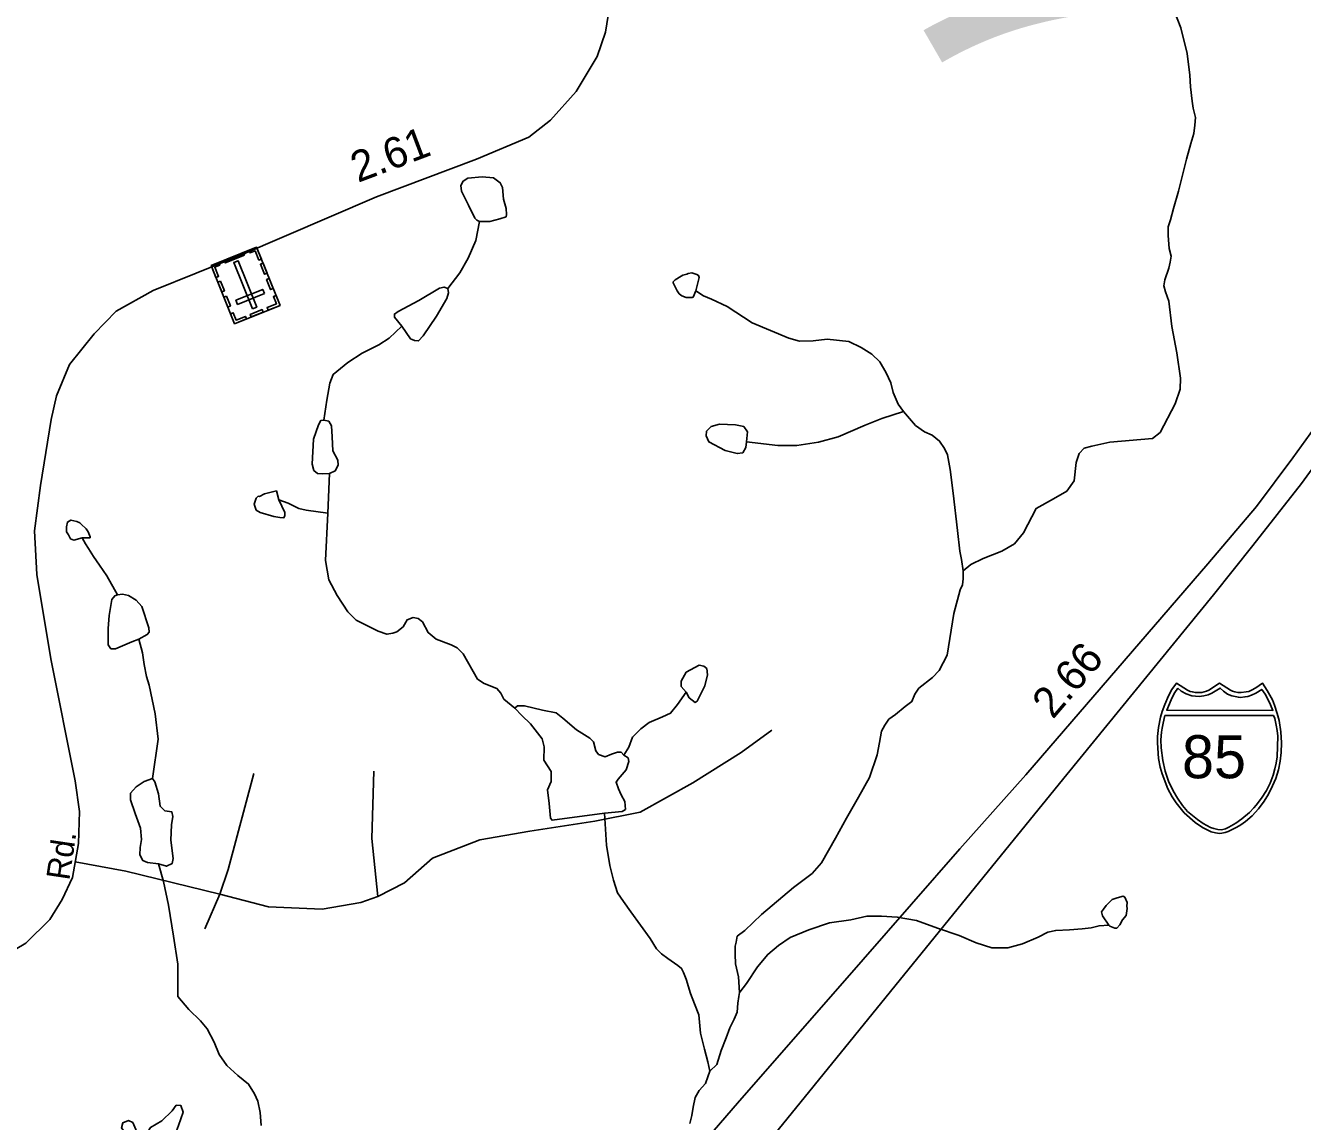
# Model space of a CAD drawing. Extents: x 2056842 to 2160602, y 826753 to 1016856.
# Drawn here: x 2087343 to 2092534, y 885889 to 890342 of the extents above; entities that cross this region are included whole.
import ezdxf

# ---------------------------------------------------------------- set-up
doc = ezdxf.new("R2010")
doc.units = 0
for name, color, linetype in [('Exist Cultural Cemetery CELL', 7, 'Continuous'), ('Exist Hydrographic Creek Single Shore', 7, 'Continuous'), ('Exist Hydrographic Misc Water Feature', 7, 'Continuous'), ('Exist Road Non-System Type 51', 7, 'Continuous'), ('Exist Road Primary Interstate Divided Center Attributed', 7, 'Continuous'), ('Exist Road Primary Interstate Mileage Hundredths English Label', 7, 'Continuous'), ('Exist Road Primary Interstate Shield CELL', 7, 'Continuous'), ('Exist Road Primary Interstate Shield Number Label', 7, 'Continuous'), ('Exist Road Secondary Mileage Hundredths English Label', 7, 'Continuous'), ('Exist Road Secondary Structure Pipe Number Label', 7, 'Continuous'), ('Exist Road Secondary Type 51 Attributed', 7, 'Continuous'), ('Exist Road Secondary Type 51 Label', 7, 'Continuous')]:
    doc.layers.add(name, color=color, linetype=linetype)

msp = doc.modelspace()

# ---------------------------------------------------------------- linework, layer by layer
at = {"layer": 'Exist Cultural Cemetery CELL'}
for points in [[(2088377.2, 889204.6), (2088192.5, 889130.3), (2088097.4, 889366.5), (2088282, 889440.8)], [(2088233, 889408.7), (2088154.3, 889377), (2088150.1, 889387.6), (2088228.8, 889419.3)], [(2088251.4, 889428.4), (2088255.7, 889417.8), (2088276.1, 889426), (2088291.2, 889388.5), (2088301.5, 889392.7), (2088282.1, 889440.8)], [(2088128.1, 889378.8), (2088132.4, 889368.2), (2088112, 889360), (2088127.1, 889322.5), (2088116.8, 889318.3), (2088097.4, 889366.5)], [(2088265.1, 889191.1), (2088282.4, 889198.1), (2088206.7, 889386.2), (2088189.3, 889379.2)], [(2088308.2, 889376), (2088324.4, 889335.8), (2088313.8, 889331.6), (2088297.6, 889371.7)], [(2088333.3, 889313.6), (2088349.5, 889273.4), (2088338.9, 889269.2), (2088322.7, 889309.4)], [(2088134.9, 889303.7), (2088151.1, 889263.5), (2088140.5, 889259.3), (2088124.4, 889299.4)], [(2088313.9, 889252.5), (2088306.9, 889269.9), (2088197.7, 889225.9), (2088204.7, 889208.5)], [(2088159.5, 889242.5), (2088175.7, 889202.3), (2088165.1, 889198.1), (2088149, 889238.3)], [(2088361, 889244.8), (2088350.5, 889240.6), (2088362.5, 889210.7), (2088324.9, 889195.6), (2088329, 889185.3), (2088377.2, 889204.6)], [(2088176.2, 889170.5), (2088186.8, 889174.7), (2088198.8, 889144.9), (2088236.4, 889160), (2088240.6, 889149.7), (2088192.4, 889130.3)], [(2088308.5, 889177), (2088260.4, 889157.6), (2088256.1, 889168.2), (2088304.2, 889187.6)]]:
    msp.add_lwpolyline(points, close=True, dxfattribs=at)
at = {"layer": 'Exist Hydrographic Creek Single Shore'}
for points in [[(2091154.5, 888125.9), (2091186.6, 888151.8), (2091236.6, 888176), (2091312.4, 888206.3), (2091364.2, 888236.4), (2091400.2, 888280.6), (2091451.2, 888379.5), (2091522.3, 888418.2), (2091576, 888449.4), (2091605.9, 888491.8), (2091614.6, 888566.7), (2091627.1, 888602.9), (2091647.1, 888624.1), (2091678.2, 888632.1), (2091751.8, 888649.6), (2091924, 888663.3), (2091956.4, 888688.3), (2092016.3, 888804.6), (2092037.5, 888864.5), (2092038.8, 888909.4), (2092023.8, 889011.8), (2092003.8, 889119.1), (2091991.3, 889222.2), (2091977, 889260.2), (2091970.9, 889284.3), (2091975, 889308.2), (2091990.8, 889356.4), (2091996.5, 889380.2), (2092000.6, 889404.4), (2091992.4, 889436.1), (2091988.2, 889488.3), (2091988.3, 889524.1), (2091998.1, 889552.1), (2092009.9, 889598.1), (2092029.7, 889668.3), (2092063.2, 889798.5), (2092081, 889862.4), (2092093, 889902.6), (2092096.9, 889936.6), (2092098.9, 889968.4), (2092090.5, 890006.6), (2092086.5, 890034.6), (2092078.5, 890092.5), (2092076.2, 890140.5), (2092065.9, 890228.3), (2092039.5, 890332.2), (2092009.6, 890408.3)], [(2090246, 886413.2), (2090241.7, 886476.9), (2090229.7, 886529), (2090227.6, 886569.1), (2090227.6, 886600.9), (2090231.5, 886616.9), (2090235.3, 886641.1), (2090267.3, 886665), (2090335.2, 886729.3), (2090464.8, 886839.8), (2090540.5, 886896), (2090578.5, 886940.1), (2090636, 887040.3), (2090680, 887120.5), (2090729.6, 887206.4), (2090773.3, 887286.5), (2090805.1, 887378.7), (2090815, 887428.7), (2090822.8, 887474.8), (2090836.7, 887498.8), (2090852.7, 887522.8), (2090880.3, 887542.9), (2090918.4, 887574.9), (2090946.4, 887595), (2090958.1, 887625.3), (2090974.1, 887649.2), (2091030.1, 887693.3), (2091057.9, 887721.6), (2091089.9, 887783.6), (2091117.4, 887953.4), (2091142.8, 888049.6), (2091152.7, 888069.8), (2091154.9, 888093.7), (2091154.6, 888113.7), (2091154.5, 888125.9)], [(2089696.1, 887141.4), (2089704.6, 887011.3), (2089718.6, 886929.3), (2089732.9, 886869.5), (2089749.3, 886817.6), (2089773.1, 886781.9), (2089803.5, 886739.9), (2089843.5, 886686), (2089881.6, 886631.9), (2089907.6, 886590.3), (2089927.7, 886570.2), (2089953.8, 886550.4), (2089994.2, 886522.4), (2090010, 886510.6), (2090018, 886494.4), (2090028.2, 886466.4), (2090046.3, 886408.6), (2090062.7, 886366.6), (2090080.3, 886322.7), (2090086.9, 886247), (2090102.9, 886182.8), (2090117.2, 886130.7), (2090125.4, 886093)], [(2087883.2, 886935.7), (2087903.5, 886864), (2087923.6, 886768), (2087943.9, 886642), (2087962.3, 886528), (2087961.8, 886396), (2088006.8, 886343.5), (2088054.3, 886297.3), (2088080.6, 886264.6), (2088109.1, 886210.4), (2088129.2, 886160.7), (2088161.4, 886116.8), (2088205.5, 886074.9), (2088249.6, 886040.9), (2088274, 886001.1), (2088287.5, 885971.1), (2088296.1, 885925.2), (2088300.2, 885873)], [(2091747, 886685.9), (2091707.2, 886683.9), (2091675.2, 886675.8), (2091639.3, 886671.5), (2091587.2, 886667.6), (2091531, 886665.1), (2091499.3, 886657.4), (2091459.3, 886637), (2091395.5, 886610.7), (2091335.8, 886594.5), (2091271.7, 886594.5), (2091207.3, 886614.3), (2091139.2, 886644.2), (2091051, 886673.7), (2090965.5, 886705.4), (2090887, 886719.3), (2090823, 886722.9), (2090763.1, 886722.7), (2090697.5, 886708.7), (2090611.2, 886696.2), (2090527.5, 886668), (2090451.7, 886636), (2090403.7, 886603.5), (2090360, 886567.5), (2090318, 886517.5), (2090273.9, 886449.5), (2090246.2, 886413.5)], [(2090125.2, 886092.8), (2090153, 886120.8), (2090170.9, 886176.8), (2090190.7, 886228.9), (2090206.6, 886268.9), (2090224.4, 886305), (2090236.5, 886333), (2090238.2, 886369), (2090242.1, 886397.2), (2090246, 886413.2)], [(2090043.7, 885880.5), (2090051.6, 885912.5), (2090057.5, 885946.5), (2090065.6, 885986.4), (2090081.2, 886014.6), (2090107.1, 886042.6), (2090117.2, 886070.6), (2090125.2, 886092.8)]]:
    msp.add_lwpolyline(points, dxfattribs=at)
at = {"layer": 'Exist Hydrographic Misc Water Feature'}
msp.add_line((2088578.1, 888521.5), (2088571.9, 888360.8), dxfattribs=at)
for points in [[(2089188.9, 889546), (2089230, 889546), (2089271.2, 889556), (2089296.1, 889564.7), (2089298.6, 889573.5), (2089296.1, 889598.4), (2089286.2, 889635.9), (2089281.2, 889683.3), (2089272.4, 889703.3), (2089245, 889723.3), (2089198.8, 889727), (2089140.2, 889722), (2089121.5, 889709.5), (2089112.8, 889692), (2089115.3, 889668.3), (2089143.9, 889612.2), (2089168.9, 889558.5), (2089177.6, 889551), (2089188.9, 889546)], [(2089188.9, 889546), (2089173.9, 889468.6), (2089142.7, 889396.2), (2089107.8, 889337.6), (2089059.1, 889273.9)], [(2090067.6, 889264.5), (2090057.3, 889238.5), (2090053.4, 889236.2), (2090045.4, 889236.2), (2090029.2, 889236.2), (2090011.4, 889244.1), (2089999.5, 889252), (2089991.5, 889264.2), (2089975.5, 889295.9), (2089975.3, 889300), (2089983.5, 889308.1), (2090008.9, 889324.1), (2090015.3, 889328), (2090031.3, 889332.1), (2090037, 889334.5), (2090051, 889336.4), (2090071.3, 889330.5), (2090079.1, 889326.5), (2090081.1, 889318.5), (2090067.6, 889264.5)], [(2088872, 889120.4), (2088843.3, 889156.6), (2088842.1, 889169.1), (2088857, 889180.3), (2088941.9, 889224), (2089025.4, 889275.2), (2089044.1, 889278.9), (2089059.1, 889273.9)], [(2089059.1, 889273.9), (2089062.9, 889255.2), (2089055.4, 889232.7), (2089013, 889161.6), (2088959.3, 889080.5), (2088940.6, 889060.5), (2088924.4, 889061.7), (2088908.2, 889069.2), (2088872, 889120.4)], [(2090067.6, 889264.5), (2090099.4, 889244.2), (2090131.2, 889230.5), (2090195.5, 889200.9), (2090296.8, 889133.4), (2090446.5, 889071), (2090488.9, 889059.7), (2090545.1, 889061), (2090602.5, 889067.2), (2090689.7, 889058.6), (2090740.2, 889034.3), (2090783.8, 889006.6), (2090816, 888974.9), (2090842.3, 888930.8), (2090860.3, 888890.7), (2090870.6, 888851), (2090890.7, 888802.9), (2090912.8, 888773.1)], [(2088872, 889120.4), (2088821.4, 889071.7), (2088778.9, 889044.3), (2088711.6, 889010.6), (2088653, 888973.1), (2088593.1, 888924.4), (2088579.4, 888888.2), (2088568.1, 888819.6), (2088555.6, 888738.7)], [(2090273.9, 888649.8), (2090401.1, 888634.9), (2090478.2, 888636.1), (2090566.8, 888648.6), (2090646.6, 888671.1), (2090756.8, 888718.5), (2090824.8, 888744.7), (2090912.8, 888773.1)], [(2090912.8, 888773.1), (2090961, 888717.2), (2090997.1, 888691.4), (2091029.1, 888677.6), (2091059.2, 888653.6), (2091079.3, 888623.8), (2091091, 888597.6), (2091101.5, 888537.6), (2091114, 888441.6), (2091132.4, 888289.8), (2091140.6, 888205.9), (2091148.4, 888171.8), (2091154.8, 888125.8)], [(2088555.6, 888738.7), (2088543.2, 888737.5), (2088533.2, 888720), (2088513.2, 888661.3), (2088508.2, 888560.2), (2088514.5, 888534), (2088529.5, 888521.5), (2088548.2, 888520.3), (2088578.1, 888521.5)], [(2088555.6, 888738.7), (2088575.6, 888733.7), (2088586.8, 888715), (2088589.3, 888670.1), (2088591.8, 888613.9), (2088611.8, 888576.5), (2088613, 888555.2), (2088601.8, 888532.8), (2088578.1, 888521.5)], [(2090273.9, 888649.8), (2090277.6, 888691), (2090262.6, 888712.2), (2090229, 888719.7), (2090164.1, 888722.2), (2090130.4, 888712.2), (2090111.7, 888693.5), (2090110.5, 888674.8), (2090120.4, 888649.8), (2090187.8, 888614.9), (2090236.5, 888602.4), (2090258.9, 888606.2), (2090271.4, 888627.4), (2090273.9, 888649.8)], [(2088372.2, 888415.3), (2088396.6, 888363.3), (2088396.2, 888351.2), (2088392.5, 888341.2), (2088376.7, 888343.2), (2088352.7, 888346.8), (2088296.3, 888363.1), (2088280.6, 888372.8), (2088272.2, 888396.8), (2088279.9, 888420.8), (2088288.1, 888428.9), (2088294.1, 888428.8), (2088314, 888438.7), (2088362.4, 888450.9), (2088372.2, 888415.3)], [(2088372.2, 888415.3), (2088410.9, 888400.7), (2088453.4, 888379.5), (2088483.3, 888373.3), (2088571.9, 888360.8)], [(2087572.5, 888260.6), (2087604.9, 888260.6), (2087605.1, 888264.6), (2087596.5, 888284.6), (2087588.7, 888296.7), (2087568.6, 888316.4), (2087562.7, 888320.6), (2087550.4, 888326.8), (2087526.8, 888332.5), (2087512.6, 888324.5), (2087508.9, 888304.4), (2087508.5, 888292.6), (2087508.5, 888284.5), (2087516.7, 888272.3), (2087524.7, 888256.5), (2087539.1, 888250.7), (2087572.5, 888260.6)], [(2088571.9, 888360.8), (2088561.9, 888168.6), (2088575.6, 888089.9), (2088609.3, 888026.3), (2088653, 887958.9), (2088687.1, 887926.2), (2088754.5, 887892.5), (2088775.6, 887880.6), (2088811.8, 887868.7), (2088835.8, 887872.7), (2088851.8, 887878.8), (2088878.1, 887898.8), (2088894.2, 887927.4), (2088917.9, 887936.2), (2088939.1, 887932.4), (2088956.6, 887918.7), (2088979, 887875), (2089012, 887848.5), (2089073.1, 887826.1), (2089098, 887813.6), (2089121.7, 887788.6), (2089180.4, 887686.3), (2089206.6, 887668.8), (2089259, 887647.6), (2089275.2, 887628.9), (2089287.6, 887605.1), (2089332.6, 887567.7)], [(2087572.5, 888260.6), (2087586.9, 888236.5), (2087598.8, 888216.8), (2087619.1, 888184.9), (2087643.3, 888148.9), (2087673.7, 888105.7), (2087716.1, 888028.3)], [(2087716.1, 888028.3), (2087704.9, 888024.5), (2087693.7, 888009.5), (2087682.4, 887944.6), (2087678.7, 887892.2), (2087678.7, 887826.1), (2087689.9, 887809.8), (2087708.6, 887809.8), (2087774.8, 887837.3), (2087803.4, 887848.5)], [(2087803.4, 887848.5), (2087837.1, 887867.3), (2087844.6, 887877.2), (2087843.4, 887894.7), (2087814.7, 887980.8), (2087792.2, 888007.1), (2087761, 888025.8), (2087736.1, 888030.8), (2087716.1, 888028.3)], [(2087803.4, 887848.5), (2087818.2, 887793.6), (2087824.5, 887745.6), (2087834.4, 887697.4), (2087844.6, 887661.4), (2087869, 887545.7), (2087881.5, 887441.5), (2087858.1, 887282.7)], [(2090028.9, 887632.9), (2090008.9, 887656.6), (2090008.9, 887677.8), (2090028.9, 887714), (2090081.3, 887742.7), (2090100, 887738.9), (2090112.5, 887729), (2090114.9, 887704), (2090105, 887659.1), (2090073.8, 887596.7), (2090065.1, 887591.7), (2090041.3, 887610.4), (2090028.9, 887632.9)], [(2090028.9, 887632.9), (2089992.7, 887582.9), (2089965.3, 887548), (2089932.8, 887533), (2089877.9, 887510.5), (2089844.3, 887484.3), (2089810.6, 887450.6), (2089795.3, 887410), (2089775.4, 887377.7)], [(2089332.6, 887567.7), (2089343.3, 887577.9), (2089370.7, 887577.9), (2089444.3, 887560.5), (2089500.5, 887549.2), (2089526.7, 887528), (2089582.8, 887480.6), (2089636.4, 887446.9), (2089651.4, 887430.7), (2089661.4, 887394.5), (2089672.6, 887379.5), (2089698.8, 887370.7), (2089725, 887380.7), (2089749.3, 887389.6), (2089763.7, 887389.5), (2089775.4, 887377.7)], [(2089696.1, 887141.4), (2089483.7, 887112.7), (2089477.4, 887121.4), (2089471.2, 887180.2), (2089464.9, 887236.4), (2089479.9, 887270.2), (2089479.9, 887310.2), (2089449.3, 887357), (2089450.6, 887410.7), (2089443.1, 887443.1), (2089395.7, 887504.3), (2089360.7, 887538), (2089332.6, 887567.7)], [(2089775.4, 887377.7), (2089792.4, 887365.7), (2089794.9, 887352), (2089784.9, 887317.1), (2089752.4, 887279.6), (2089743.7, 887267.1), (2089753.7, 887240.9), (2089764.8, 887216.4), (2089779.8, 887188.9), (2089782.3, 887156.4), (2089768.5, 887147.7), (2089696.1, 887141.4)], [(2087883.2, 886935.7), (2087838.1, 886940.6), (2087819.4, 886949.4), (2087806.9, 886971.9), (2087808.1, 887001.9), (2087814.4, 887034.4), (2087810.6, 887080.7), (2087788.1, 887140.7), (2087769.4, 887195.7), (2087769.4, 887223.2), (2087791.9, 887248.2), (2087824.4, 887270.7), (2087858.1, 887282.7)], [(2087858.1, 887282.7), (2087868.1, 887269.4), (2087883.1, 887220.7), (2087889.3, 887169.4), (2087909.3, 887150.7), (2087936.8, 887146.9), (2087941.8, 887128.2), (2087935.6, 887094.4), (2087933.1, 887031.9), (2087943.1, 886956.9), (2087938.1, 886936.9), (2087915.6, 886925.6), (2087883.2, 886935.7)], [(2091747, 886685.9), (2091751.1, 886682.1), (2091771.4, 886674.1), (2091779.6, 886674.1), (2091791.3, 886688.2), (2091802.9, 886708.3), (2091817.1, 886726.1), (2091821, 886754.3), (2091820.8, 886764), (2091821, 886778.2), (2091812.8, 886800.1), (2091805, 886804.1), (2091781, 886798.1), (2091760.9, 886790.2), (2091736.9, 886765.8), (2091724.8, 886751.8), (2091717, 886740), (2091721.1, 886723.9), (2091747, 886685.9)], [(2087874.3, 885768.4), (2087918.1, 885788.4), (2087944.3, 885818.4), (2087964.3, 885872.2), (2087983, 885927.2), (2087974.3, 885953.5), (2087955.5, 885954.7), (2087938.1, 885932.2), (2087896.8, 885891), (2087850.6, 885864.7), (2087838.1, 885844.7), (2087810.6, 885836), (2087790.6, 885856), (2087778.1, 885884.7), (2087760.6, 885892.2), (2087738.1, 885883.5), (2087733.1, 885863.5), (2087754.4, 885833.5), (2087803.1, 885802.2), (2087853.1, 885775.9), (2087874.3, 885768.4)]]:
    msp.add_lwpolyline(points, dxfattribs=at)
at = {"layer": 'Exist Road Non-System Type 51'}
msp.add_line((2088132.7, 886811.8), (2088070.9, 886670.9), dxfattribs=at)
for points in [[(2088774.7, 886802.8), (2088882.7, 886858.7), (2088997.4, 886958.6), (2089189.6, 887033.1), (2089392.9, 887068.2), (2089657.3, 887109.1), (2089842, 887144.9), (2090055, 887264.2), (2090252.4, 887388.6), (2090377.5, 887478.1)], [(2088132.7, 886811.8), (2088166.2, 886912.4), (2088270.5, 887302.9)], [(2088774.7, 886802.8), (2088750.1, 887039.1), (2088759.1, 887311.9)], [(2087544.3, 886944.4), (2087749.9, 886905.7), (2088132.7, 886811.8)], [(2088132.7, 886811.8), (2088330.1, 886760.3), (2088549, 886751.4), (2088705.4, 886778.2), (2088774.7, 886802.8)]]:
    msp.add_lwpolyline(points, dxfattribs=at)
at = {"layer": 'Exist Road Primary Interstate Divided Center Attributed'}
for points in [[(2093603.5, 890839.4), (2093321.9, 890160.7), (2093122.2, 889678.2), (2093003.4, 889422.6), (2092897.2, 889219.2), (2092773, 888995.9), (2092636.3, 888779.9), (2092495, 888585.5), (2092347.5, 888387.4), (2092149.5, 888155.2), (2091410.1, 887297.4), (2091141.1, 886996.7), (2090747.9, 886546.6), (2090236.9, 885963.4), (2089711.4, 885354.9), (2089398.3, 884980.4), (2089047.4, 884535.7), (2088695.6, 884074.9), (2088373.5, 883642.8), (2087920.9, 883039.7), (2087578.1, 882575.2), (2087312.7, 882227.8)], [(2087204.7, 881910.9), (2087614.1, 882424), (2088032.5, 882942.5), (2088481.4, 883486.2), (2088828.7, 883918.2), (2089236.3, 884416.9), (2089574.6, 884831), (2089929.1, 885272), (2090402.4, 885855.3), (2090859.5, 886417), (2091276.1, 886928.3), (2091575.7, 887299.2), (2092172.9, 888029.2), (2092333.1, 888229), (2092531, 888481), (2092706.5, 888724.1), (2092848.6, 888952.7), (2092962, 889150.7), (2093075.4, 889366.8), (2093183.3, 889599), (2093399.3, 890112.1), (2093661.1, 890749.4)]]:
    msp.add_lwpolyline(points, dxfattribs=at)
at = {"layer": 'Exist Road Primary Interstate Shield CELL'}
for points in [[(2092197.4, 887059.5), (2092206.9, 887060.4), (2092219.6, 887062.9), (2092232, 887066.9), (2092246.1, 887073.2), (2092267, 887084.7), (2092283.7, 887094.5), (2092303.1, 887107.5), (2092329.2, 887131.2), (2092355.2, 887158.7), (2092378.2, 887189.7), (2092396.5, 887218.7), (2092412.5, 887251.9), (2092426, 887282.8), (2092436.7, 887318.1), (2092443.7, 887352.3), (2092447.3, 887388), (2092449.7, 887427.6), (2092447, 887472.2), (2092439.2, 887517.7), (2092432, 887546.1), (2092420.9, 887580), (2092411.9, 887601.7), (2092391.1, 887640.1), (2092372.3, 887669.7), (2092345.1, 887650.5), (2092327.4, 887641.1), (2092316.5, 887636.2), (2092305.4, 887634.1), (2092284.9, 887631.6), (2092272, 887632.1), (2092260, 887634.9), (2092249.9, 887637.1), (2092241.7, 887641.1), (2092197.4, 887669.7), (2092153.1, 887641.1), (2092143.9, 887636.8), (2092134.4, 887634.9), (2092125.2, 887632.3), (2092110.1, 887631.6), (2092098.5, 887631.9), (2092086.6, 887634.1), (2092077.3, 887636), (2092066.7, 887641.1), (2092021.6, 887669.7), (2092003.9, 887644), (2091989.4, 887618.6), (2091974.1, 887582.7), (2091964.5, 887554.8), (2091957.7, 887532), (2091949.4, 887490), (2091945.1, 887453.5), (2091944.3, 887427.6), (2091949, 887363.1), (2091956.1, 887328.7), (2091963.3, 887301), (2091987.2, 887240.9), (2092005.1, 887207.3), (2092020.5, 887183.1), (2092042.1, 887156), (2092053.8, 887143), (2092098.6, 887103.8), (2092128.5, 887083.4), (2092152.4, 887070.5), (2092163.7, 887066.2), (2092181.3, 887061.3)], [(2092027, 887649), (2092016, 887632.1), (2092003.3, 887609.2), (2091993.2, 887585.5), (2091982.8, 887559.4), (2092414.4, 887559.2), (2092404.3, 887581.7), (2092393.6, 887604.2), (2092382.3, 887624.7), (2092368.6, 887644.6), (2092344.4, 887629.4), (2092326.8, 887621.1), (2092312.6, 887616.2), (2092300.6, 887613.5), (2092282, 887612), (2092273.7, 887612.5), (2092247.8, 887618.4), (2092230.2, 887625.5), (2092213.5, 887636.7), (2092200, 887649.4), (2092165.8, 887628.7), (2092150.7, 887622), (2092133.2, 887617.6), (2092114.1, 887615.2), (2092084.7, 887618.4), (2092061.6, 887626.3), (2092041.7, 887636.7)], [(2092416.9, 887537.9), (2092421.6, 887525.7), (2092427.9, 887498.7), (2092431.3, 887477.9), (2092434.7, 887453.9), (2092433.5, 887412.7), (2092431.5, 887370.2), (2092427.6, 887344.9), (2092422.4, 887322), (2092415.2, 887296.5), (2092403.7, 887262.7), (2092387.8, 887234.1), (2092367.9, 887202.2), (2092346.4, 887174.4), (2092337.1, 887162.8), (2092319.4, 887144.1), (2092287.2, 887118.3), (2092263.6, 887100.7), (2092235.5, 887084), (2092221.1, 887077.7), (2092204.5, 887074.2), (2092190.8, 887075.2), (2092174.1, 887079.6), (2092160.7, 887083.3), (2092131.3, 887099.2), (2092107.4, 887115.1), (2092067.6, 887147.7), (2092046.2, 887172.8), (2092026.1, 887202.2), (2092008.3, 887232.3), (2091989.2, 887272), (2091975.7, 887311.9), (2091966, 887355), (2091959.3, 887407.6), (2091958.6, 887439.7), (2091960.6, 887470.5), (2091963.5, 887486.7), (2091967.4, 887506.7), (2091975.3, 887537.7)]]:
    msp.add_lwpolyline(points, close=True, dxfattribs=at)
at = {"layer": 'Exist Road Secondary Type 51 Attributed'}
msp.add_lwpolyline([(2087162.6, 886506.8), (2087343.6, 886613.4), (2087441.9, 886708.8), (2087491.1, 886790.8), (2087532.8, 886880.2), (2087557.4, 887018.1), (2087561.9, 887147.8), (2087544, 887273), (2087444.9, 887768.6), (2087388.3, 888111.4), (2087378.6, 888288.1), (2087404, 888472.9), (2087447.2, 888741.2), (2087468.8, 888837.4), (2087520.9, 888964.1), (2087622.2, 889089.3), (2087711.6, 889181.7), (2087861.3, 889265.9), (2088211.3, 889406), (2088769.2, 889645.3), (2089175.8, 889798.8), (2089388.8, 889888.2), (2089477.5, 889957.6), (2089581.7, 890073.8), (2089666.7, 890215.4), (2089700.9, 890315.3), (2089722.5, 890451.7)], dxfattribs=at)

# ---------------------------------------------------------------- texts
at = {"layer": 'Exist Road Primary Interstate Mileage Hundredths English Label'}
msp.add_text('2.66', height=125, rotation=49.2417, dxfattribs=at).set_placement((2091519.4, 887519.9))
at = {"layer": 'Exist Road Primary Interstate Shield Number Label'}
msp.add_text('85', height=175, dxfattribs=at).set_placement((2092044.6, 887283.3))
at = {"layer": 'Exist Road Secondary Mileage Hundredths English Label'}
msp.add_text('2.61', height=125, rotation=20.6988, dxfattribs=at).set_placement((2088694.1, 889702.2))
at = {"layer": 'Exist Road Secondary Structure Pipe Number Label'}
msp.add_text('P77', height=1230.31, rotation=300, dxfattribs=at).set_placement((2089841, 892319.4))
at = {"layer": 'Exist Road Secondary Type 51 Label'}
msp.add_text('Rd.', height=95, rotation=81.5436, dxfattribs=at).set_placement((2087520.3, 886865.6))

doc.saveas('drawing.dxf')
